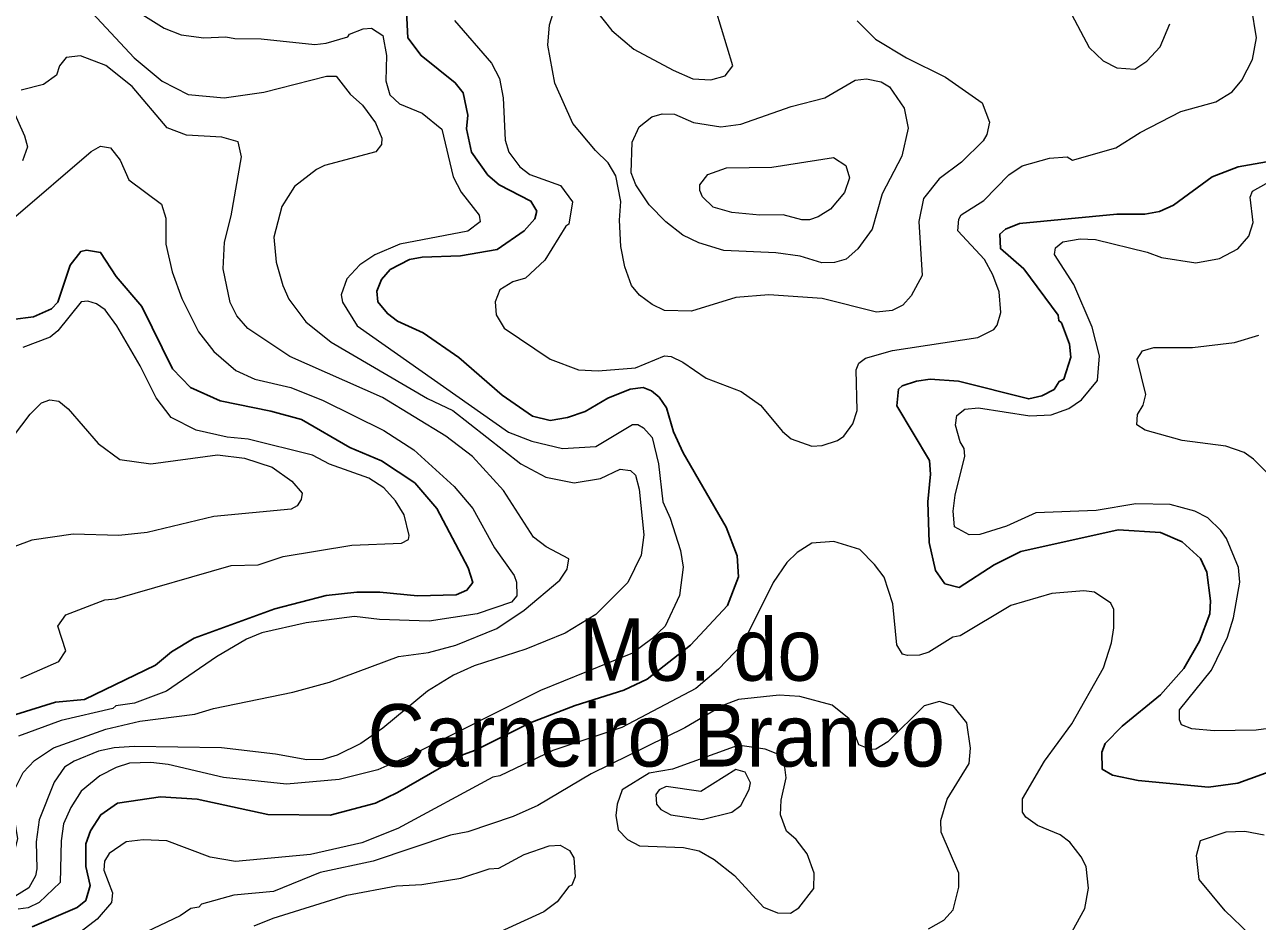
# Model space of a CAD drawing. Extents: x 673.3 to 698.5, y 6984.3 to 7012.3.
# Drawn here: x 683.506 to 685.086, y 6996.621 to 6997.77 of the extents above; entities that cross this region are included whole.
import ezdxf
from ezdxf.enums import TextEntityAlignment as Align

# ---------------------------------------------------------------- set-up
doc = ezdxf.new("R2010")
doc.units = 0
doc.header["$LTSCALE"] = 0.032
doc.layers.add('1', color=7, linetype='Continuous', lineweight=25)
doc.layers.add('2', color=7, linetype='Continuous', lineweight=13)
doc.layers.add('27', color=7, linetype='Continuous')

msp = doc.modelspace()

# ---------------------------------------------------------------- linework, layer by layer
at = {"layer": '1'}
for points in [[(683.5904, 6996.737), (683.604, 6996.7577), (683.6251, 6996.7726), (683.6801, 6996.7806), (683.7273, 6996.7774), (683.818, 6996.7579), (683.8977, 6996.7572), (683.956, 6996.7723), (683.9842, 6996.7861), (684.0685, 6996.8349), (684.084, 6996.8403), (684.154, 6996.8756), (684.2118, 6996.8977), (684.274, 6996.9173), (684.3039, 6996.9315), (684.3596, 6996.9751), (684.407, 6997.026), (684.4209, 6997.0624), (684.4192, 6997.0893), (684.4053, 6997.1262), (684.3502, 6997.2216), (684.3375, 6997.2485), (684.3289, 6997.279), (684.3193, 6997.2927), (684.3093, 6997.301), (684.299, 6997.305), (684.2821, 6997.3029), (684.2534, 6997.2915), (684.2244, 6997.2744), (684.2017, 6997.2666), (684.1796, 6997.2629), (684.1571, 6997.2683), (684.1182, 6997.2953), (684.0624, 6997.3436), (684.0169, 6997.3751), (683.9841, 6997.39), (683.9711, 6997.4), (683.9588, 6997.4151), (683.9575, 6997.4287), (683.9633, 6997.4435), (683.9746, 6997.4565), (683.9992, 6997.4692), (684.0156, 6997.4722), (684.0646, 6997.4739), (684.1117, 6997.482), (684.1461, 6997.5059), (684.1599, 6997.5213), (684.1626, 6997.5312), (684.1549, 6997.544), (684.1142, 6997.5648), (684.0998, 6997.5774), (684.0788, 6997.6069), (684.0724, 6997.6367), (684.074, 6997.6541), (684.0683, 6997.683), (684.058, 6997.6958), (684.0143, 6997.7305), (683.9974, 6997.7534), (683.9942, 6997.813)], [(685.0976, 6997.5944), (685.0613, 6997.5878), (685.0281, 6997.5753), (684.9782, 6997.539), (684.9603, 6997.5309), (684.9418, 6997.5274), (684.906, 6997.5274), (684.7811, 6997.5153), (684.763, 6997.5079), (684.7557, 6997.5019), (684.7567, 6997.4833), (684.7865, 6997.4574), (684.8308, 6997.3978), (684.8314, 6997.391), (684.835, 6997.388), (684.8452, 6997.3605), (684.8467, 6997.344), (684.8379, 6997.316), (684.8321, 6997.313), (684.8253, 6997.3025), (684.8096, 6997.2947), (684.793, 6997.2906), (684.7027, 6997.3132), (684.6665, 6997.3157), (684.6492, 6997.3133), (684.6306, 6997.3072), (684.6261, 6997.3031), (684.6238, 6997.2816), (684.6659, 6997.2116), (684.6668, 6997.194), (684.6636, 6997.1585), (684.6652, 6997.1067), (684.6734, 6997.0707), (684.6854, 6997.0536), (684.7037, 6997.049), (684.7485, 6997.0781), (684.7828, 6997.0951), (684.9076, 6997.1227), (684.9619, 6997.1193), (684.9893, 6997.1072), (685.0129, 6997.086), (685.0212, 6997.0686), (685.026, 6997.0318)], [(683.4906, 6997.3923), (683.5175, 6997.3958), (683.5405, 6997.4062), (683.5488, 6997.4144), (683.5644, 6997.4618), (683.5781, 6997.4793), (683.5854, 6997.481), (683.6034, 6997.4782), (683.6236, 6997.4476), (683.6564, 6997.4091), (683.6955, 6997.3293), (683.7189, 6997.3052), (683.7567, 6997.288), (683.8218, 6997.275)], [(683.8218, 6997.275), (683.8609, 6997.2643), (683.9227, 6997.2284), (683.9635, 6997.2113), (684.0064, 6997.1829), (684.0342, 6997.1502), (684.0747, 6997.0741), (684.0805, 6997.0554), (684.073, 6997.0454), (684.0591, 6997.0395), (684.0098, 6997.0381), (683.9612, 6997.0428), (683.9317, 6997.0429), (683.8926, 6997.0387), (683.8269, 6997.0214), (683.7236, 6996.9841), (683.6943, 6996.9664), (683.674, 6996.9494), (683.5831, 6996.9052), (683.5456, 6996.9019), (683.4948, 6996.886)], [(685.026, 6997.0318), (685.0251, 6997.0153), (685.0117, 6996.9801), (684.9917, 6996.9451), (684.9619, 6996.9112), (684.9128, 6996.871), (684.8909, 6996.849), (684.8867, 6996.8377), (684.887, 6996.8159), (684.9003, 6996.8082), (684.9333, 6996.8014), (685.0232, 6996.7929), (685.0608, 6996.7981), (685.1623, 6996.8349)], [(683.5159, 6996.6141), (683.5736, 6996.6388), (683.5845, 6996.6479), (683.5901, 6996.667), (683.5845, 6996.6914), (683.5846, 6996.7204), (683.5904, 6996.737)]]:
    msp.add_lwpolyline(points, dxfattribs=at)
at = {"layer": '2'}
for points in [[(683.6267, 6997.8023), (683.6851, 6997.7659), (683.7069, 6997.7572), (683.7358, 6997.7531), (683.7638, 6997.7547), (683.7757, 6997.7523), (683.8091, 6997.7522), (683.8779, 6997.7448)], [(683.5809, 6997.7981), (683.6467, 6997.7275), (683.6823, 6997.6978), (683.7156, 6997.6806), (683.7618, 6997.6765), (683.8125, 6997.6835), (683.893, 6997.7041), (683.9052, 6997.7041), (683.9235, 6997.6811), (683.9391, 6997.6671), (683.9557, 6997.6442), (683.9639, 6997.6246), (683.9633, 6997.6168), (683.9562, 6997.6071), (683.8905, 6997.5895), (683.8804, 6997.5846), (683.8521, 6997.5628), (683.8356, 6997.537), (683.8256, 6997.498), (683.8286, 6997.4657), (683.8369, 6997.4357)], [(684.1196, 6997.6763), (684.1221, 6997.6221), (684.1268, 6997.6067), (684.1409, 6997.5878), (684.1536, 6997.5781), (684.1928, 6997.564), (684.2083, 6997.5431), (684.2034, 6997.5147), (684.1996, 6997.5119), (684.1729, 6997.4685), (684.148, 6997.4453), (684.1317, 6997.4407), (684.1151, 6997.4305), (684.1091, 6997.4148), (684.1106, 6997.3982), (684.1206, 6997.3814), (684.1798, 6997.3417), (684.216, 6997.3279), (684.2411, 6997.3264), (684.289, 6997.3304), (684.3262, 6997.3457), (684.3346, 6997.345), (684.3498, 6997.3378), (684.3796, 6997.3172), (684.4245, 6997.3001), (684.4491, 6997.2827), (684.4773, 6997.2487), (684.4884, 6997.2392), (684.5148, 6997.2302), (684.528, 6997.231), (684.5477, 6997.2374), (684.5561, 6997.2426), (684.5674, 6997.2585), (684.5731, 6997.2756), (684.5716, 6997.3279), (684.575, 6997.3363), (684.5835, 6997.3429), (684.6183, 6997.3524), (684.7278, 6997.3692), (684.748, 6997.3793), (684.7523, 6997.3851), (684.7572, 6997.4013), (684.755, 6997.4277), (684.7469, 6997.4496), (684.7362, 6997.4694), (684.7019, 6997.5058), (684.7032, 6997.5208), (684.7064, 6997.5263), (684.7352, 6997.5447), (684.7675, 6997.5776), (684.7846, 6997.5893), (684.8197, 6997.5991), (684.842, 6997.6008), (684.8488, 6997.5967), (684.9046, 6997.6122), (684.9359, 6997.6318), (684.988, 6997.659), (685.0327, 6997.6712), (685.0536, 6997.684), (685.0658, 6997.699), (685.0798, 6997.7256), (685.0846, 6997.7533), (685.0783, 6997.7928)], [(684.2388, 6997.7876), (684.2588, 6997.7629), (684.2868, 6997.7388), (684.3373, 6997.7117), (684.3626, 6997.7009), (684.3854, 6997.6993), (684.4038, 6997.7047), (684.4135, 6997.7175), (684.3919, 6997.7892)], [(684.8443, 6997.7901), (684.8705, 6997.7409), (684.8881, 6997.724), (684.9058, 6997.715), (684.9287, 6997.7131), (684.9443, 6997.7235), (684.9612, 6997.7419), (684.9739, 6997.7712)], [(684.057, 6997.7756), (684.1043, 6997.721), (684.1146, 6997.7012), (684.1196, 6997.6763)], [(684.5731, 6997.7753), (684.5966, 6997.7516), (684.6362, 6997.7276), (684.6862, 6997.7027), (684.7334, 6997.67), (684.7426, 6997.6451), (684.7393, 6997.6293), (684.7344, 6997.6211), (684.7067, 6997.594), (684.678, 6997.5728), (684.6579, 6997.5475), (684.6522, 6997.5178), (684.6562, 6997.4488), (684.6424, 6997.4225), (684.6315, 6997.4109), (684.6177, 6997.4037), (684.5978, 6997.4016), (684.5282, 6997.4192), (684.4598, 6997.424), (684.4176, 6997.4207), (684.3609, 6997.4029), (684.3262, 6997.4037), (684.3104, 6997.4116), (684.2943, 6997.4236), (684.2837, 6997.4361), (684.2751, 6997.4599), (684.2702, 6997.4859), (684.2686, 6997.5197), (684.2702, 6997.5435), (684.2639, 6997.5766), (684.2541, 6997.5932), (684.2377, 6997.6089), (684.2085, 6997.6437), (684.1854, 6997.695), (684.1767, 6997.7439), (684.1789, 6997.77), (684.1833, 6997.785)], [(683.8779, 6997.7448), (683.8925, 6997.7463), (683.9203, 6997.7545), (683.9224, 6997.7578), (683.9399, 6997.765), (683.9507, 6997.7659), (683.965, 6997.7562), (683.9697, 6997.7308), (683.9692, 6997.6983), (683.9741, 6997.6802), (683.9866, 6997.6688), (684.0156, 6997.6568), (684.0407, 6997.6362), (684.0555, 6997.575), (684.0654, 6997.5554), (684.0888, 6997.5261), (684.0901, 6997.5177), (684.0741, 6997.5054), (683.987, 6997.4887), (683.9549, 6997.4752), (683.9358, 6997.4625), (683.9189, 6997.4444), (683.912, 6997.4241), (683.9136, 6997.4144), (683.9322, 6997.3842), (684.1264, 6997.248), (684.1561, 6997.2362), (684.1955, 6997.227), (684.238, 6997.2295), (684.285, 6997.2578), (684.2921, 6997.2578), (684.2991, 6997.2536), (684.3103, 6997.241), (684.3184, 6997.2072), (684.3239, 6997.1588), (684.3336, 6997.1376), (684.3468, 6997.0964), (684.3501, 6997.0748), (684.3453, 6997.0386), (684.3268, 6996.9995), (684.3097, 6996.983), (684.2852, 6996.9649), (684.1674, 6996.9169), (684.0086, 6996.8375), (683.9589, 6996.8151), (683.9093, 6996.8026), (683.8417, 6996.7969), (683.7612, 6996.8055), (683.6902, 6996.8221), (683.6677, 6996.8247), (683.6407, 6996.8238), (683.6234, 6996.8182), (683.6025, 6996.8075), (683.5788, 6996.7879), (683.5655, 6996.7671), (683.5559, 6996.7458), (683.5528, 6996.7242), (683.5517, 6996.6706), (683.5249, 6996.6453), (683.5108, 6996.6383), (683.498, 6996.6364)], [(683.897, 6996.9274), (683.9853, 6996.9606), (684.0238, 6996.9656), (684.0587, 6996.9748), (684.1111, 6996.9963), (684.1464, 6997.0198), (684.1921, 6997.0584), (684.2015, 6997.0724), (684.2034, 6997.0854), (684.1743, 6997.1009), (684.1582, 6997.1133), (684.1197, 6997.173), (684.0802, 6997.2168), (684.0461, 6997.2426), (683.9646, 6997.2922), (683.8462, 6997.3449), (683.7922, 6997.3809), (683.7782, 6997.3971), (683.7695, 6997.414), (683.7605, 6997.4572), (683.7621, 6997.4914), (683.771, 6997.525), (683.784, 6997.6007), (683.7799, 6997.6202), (683.759, 6997.626), (683.7138, 6997.6285), (683.6889, 6997.6378), (683.6439, 6997.6911), (683.6101, 6997.7179), (683.5776, 6997.7303), (683.5595, 6997.7279), (683.5508, 6997.7174), (683.5471, 6997.7053), (683.5305, 6997.6936), (683.5017, 6997.6863)], [(683.4899, 6997.664), (683.5062, 6997.6279), (683.5097, 6997.6135), (683.5033, 6997.5956)], [(683.492, 6997.5222), (683.5914, 6997.6077), (683.6033, 6997.6146), (683.6161, 6997.6122), (683.6285, 6997.5967), (683.6397, 6997.5715), (683.6815, 6997.54), (683.6871, 6997.522), (683.6872, 6997.489), (683.6952, 6997.4533), (683.7076, 6997.4191), (683.7288, 6997.3766), (683.7487, 6997.3511), (683.777, 6997.327), (683.8011, 6997.316), (683.8471, 6997.3053), (683.8886, 6997.2887), (683.9663, 6997.2499), (684.0048, 6997.2252), (684.0565, 6997.1784), (684.0806, 6997.1502), (684.1081, 6997.0999), (684.1333, 6997.0643), (684.1366, 6997.0559), (684.1367, 6997.0382), (684.13, 6997.03)], [(685.1224, 6996.8711), (685.0844, 6996.8662), (685.0305, 6996.8653), (685.0018, 6996.8679), (684.9885, 6996.8729), (684.9859, 6996.8794), (684.9861, 6996.8922), (685.027, 6996.9429), (685.0475, 6996.9852), (685.0553, 6997.0101), (685.0634, 6997.0559), (685.0617, 6997.0744), (685.0462, 6997.1116), (685.0391, 6997.122), (685.0224, 6997.1382), (685.0058, 6997.1466), (684.9741, 6997.1553), (684.9301, 6997.156), (684.8792, 6997.1475), (684.8018, 6997.1445), (684.7644, 6997.1275), (684.7302, 6997.1169), (684.7165, 6997.1162), (684.6977, 6997.1268), (684.6961, 6997.1467), (684.6987, 6997.1673), (684.7108, 6997.2172), (684.71, 6997.2269), (684.7051, 6997.2354), (684.6991, 6997.2567), (684.7009, 6997.2691), (684.7108, 6997.2773), (684.7287, 6997.279), (684.7943, 6997.2688), (684.8216, 6997.27), (684.8442, 6997.2781), (684.8605, 6997.2895), (684.881, 6997.3142), (684.8835, 6997.3456), (684.874, 6997.3823), (684.8507, 6997.4373), (684.8257, 6997.4756), (684.827, 6997.484), (684.8365, 6997.492), (684.8588, 6997.4956), (684.8784, 6997.4949), (684.9448, 6997.4787), (684.963, 6997.4717), (685.007, 6997.4648), (685.0372, 6997.4705), (685.061, 6997.4827), (685.0748, 6997.499), (685.0804, 6997.5166), (685.0765, 6997.5491), (685.0798, 6997.5567), (685.0971, 6997.5666)], [(683.8369, 6997.4357), (683.8449, 6997.4183), (683.8666, 6997.3894), (683.8991, 6997.3634), (684.0224, 6997.2909), (684.0547, 6997.2756), (684.1421, 6997.2073), (684.174, 6997.1904), (684.2102, 6997.183), (684.2441, 6997.1884), (684.2694, 6997.2007), (684.2825, 6997.199), (684.289, 6997.1929), (684.2938, 6997.1748), (684.2995, 6997.1165), (684.2963, 6997.0904), (684.2792, 6997.0553), (684.2383, 6997.0142), (684.1989, 6996.9905), (684.1483, 6996.9699), (684.0821, 6996.9484), (684.0557, 6996.9365), (684.0223, 6996.9162), (683.9654, 6996.8685), (683.9368, 6996.8491), (683.9068, 6996.8338), (683.8881, 6996.8286), (683.8678, 6996.8279), (683.8278, 6996.8353), (683.7586, 6996.8433), (683.6466, 6996.8449), (683.621, 6996.8433), (683.6007, 6996.839), (683.5697, 6996.8265), (683.5574, 6996.8186), (683.544, 6996.7992), (683.5247, 6996.751), (683.5211, 6996.723), (683.5219, 6996.6881), (683.5199, 6996.6792), (683.5116, 6996.6639), (683.4938, 6996.6529)], [(683.5012, 6996.9328), (683.5501, 6996.9542), (683.5591, 6996.9675), (683.5488, 6996.9993), (683.559, 6997.0137), (683.6089, 6997.0329), (683.6225, 6997.0344), (683.771, 6997.077), (683.8055, 6997.0779), (683.8376, 6997.0884), (683.9255, 6997.1031), (683.9892, 6997.1057), (683.9979, 6997.1103), (683.999, 6997.1153), (683.9926, 6997.142), (683.9813, 6997.1599), (683.9663, 6997.1766), (683.9472, 6997.1889), (683.897, 6997.2071), (683.8749, 6997.2186), (683.7928, 6997.239), (683.7655, 6997.2416), (683.726, 6997.2504), (683.6939, 6997.2668), (683.6748, 6997.2919), (683.6544, 6997.3331), (683.6243, 6997.3844), (683.6095, 6997.4047), (683.5984, 6997.4126), (683.587, 6997.4158), (683.5787, 6997.4148), (683.5488, 6997.3779), (683.5387, 6997.3698), (683.5039, 6997.3563)], [(685.1019, 6997.1925), (685.081, 6997.2135), (685.0691, 6997.222), (685.0454, 6997.2301), (684.9894, 6997.2372), (684.9419, 6997.2507), (684.9316, 6997.2575), (684.9324, 6997.2706), (684.9396, 6997.2826), (684.9428, 6997.2964), (684.9319, 6997.3416), (684.9386, 6997.352), (684.9533, 6997.3564), (685.0028, 6997.3566), (685.0567, 6997.363), (685.0877, 6997.3721)], [(683.4814, 6997.2286), (683.5134, 6997.2709), (683.5276, 6997.2854), (683.5384, 6997.2895), (683.5498, 6997.2878), (683.562, 6997.2779), (683.6003, 6997.2332), (683.6281, 6997.2131), (683.6679, 6997.2074), (683.7534, 6997.2187), (683.7879, 6997.2146), (683.8234, 6997.2032), (683.8487, 6997.185), (683.8619, 6997.1696), (683.8607, 6997.1615), (683.8555, 6997.1535), (683.8479, 6997.1493), (683.7485, 6997.1398), (683.6632, 6997.1194), (683.6268, 6997.1154), (683.5684, 6997.117), (683.5156, 6997.1097), (683.4936, 6997.1012)], [(684.8392, 6996.5908), (684.8647, 6996.6373), (684.8696, 6996.6635), (684.8665, 6996.6912), (684.8601, 6996.7036), (684.8455, 6996.7224), (684.8332, 6996.7319), (684.8042, 6996.7438), (684.789, 6996.7546), (684.785, 6996.761), (684.785, 6996.7781), (684.813, 6996.8262), (684.848, 6996.874), (684.8886, 6996.9457), (684.899, 6996.978), (684.9021, 6996.9971), (684.9021, 6997.0207), (684.8982, 6997.0288), (684.8772, 6997.0429), (684.8633, 6997.0445), (684.8227, 6997.0411), (684.77, 6997.026), (684.7049, 6996.987), (684.6956, 6996.985), (684.6647, 6996.966), (684.6529, 6996.9621), (684.6376, 6996.9615), (684.6312, 6996.9636), (684.6237, 6996.9754), (684.6188, 6997.028), (684.6076, 6997.0619), (684.5953, 6997.0785), (684.5763, 6997.0974), (684.5433, 6997.108), (684.5149, 6997.1055), (684.4963, 6997.0937), (684.4828, 6997.0811), (684.4653, 6997.0554), (684.4259, 6996.9764), (684.3953, 6996.944), (684.3663, 6996.9194), (684.2713, 6996.8695), (684.1832, 6996.8401), (684.115, 6996.8077), (684.1063, 6996.8057), (683.9844, 6996.7401), (683.9384, 6996.7217), (683.8723, 6996.7066), (683.7762, 6996.6976), (683.7439, 6996.7031), (683.6886, 6996.7243), (683.6582, 6996.7253), (683.6363, 6996.7228), (683.6146, 6996.708), (683.6087, 6996.6983), (683.6075, 6996.6866), (683.6188, 6996.6575), (683.6173, 6996.6453), (683.5993, 6996.6237), (683.5674, 6996.5996)], [(684.13, 6997.03), (684.086, 6997.0153), (684.0245, 6997.0055), (683.961, 6997.0079), (683.929, 6997.0119), (683.8671, 6997.0037), (683.8101, 6996.9907), (683.7904, 6996.9825), (683.752, 6996.9602), (683.688, 6996.9158), (683.647, 6996.9007), (683.6231, 6996.8971), (683.6191, 6996.8937), (683.5531, 6996.8784), (683.4982, 6996.8582)], [(683.3229, 6996.6004), (683.3786, 6996.6405), (683.4065, 6996.6561), (683.4624, 6996.6784), (683.483, 6996.6894), (683.4929, 6996.7084), (683.4973, 6996.7267), (683.4912, 6996.7664), (683.4914, 6996.7863), (683.5044, 6996.8116), (683.5189, 6996.8271), (683.543, 6996.8433), (683.6104, 6996.8671), (683.6537, 6996.8775), (683.7244, 6996.8867), (683.748, 6996.8938), (683.8499, 6996.9148), (683.897, 6996.9274)], [(684.6643, 6996.6115), (684.6839, 6996.6224), (684.6961, 6996.6358), (684.7034, 6996.6648), (684.7034, 6996.6826), (684.6806, 6996.7353), (684.6802, 6996.7503), (684.6885, 6996.7776), (684.7165, 6996.8231), (684.7181, 6996.8428), (684.7135, 6996.8753), (684.6961, 6996.897), (684.6787, 6996.9027), (684.6588, 6996.8971), (684.6123, 6996.8509), (684.597, 6996.8418), (684.5903, 6996.8414), (684.5752, 6996.8471), (684.5627, 6996.8806), (684.5409, 6996.8982), (684.4997, 6996.9092), (684.473, 6996.911), (684.4209, 6996.9052), (684.4019, 6996.8982), (684.352, 6996.8691), (684.2323, 6996.8101), (684.1638, 6996.7694), (684.132, 6996.7552), (684.0743, 6996.7359), (684.0518, 6996.7315), (683.9528, 6996.6982), (683.885, 6996.6837), (683.8251, 6996.6594), (683.7743, 6996.6544), (683.733, 6996.6431), (683.7296, 6996.6391), (683.7192, 6996.6374), (683.7054, 6996.628), (683.6275, 6996.5908)], [(685.1209, 6996.5538), (685.0758, 6996.6046), (685.0444, 6996.6344), (685.0115, 6996.6746), (685.008, 6996.7054), (685.0132, 6996.7245), (685.0461, 6996.7358), (685.0697, 6996.7366), (685.0944, 6996.7318)], [(683.8003, 6996.6153), (683.8248, 6996.6251), (683.9192, 6996.6544), (683.9826, 6996.6665), (684.0153, 6996.6682), (684.0653, 6996.6763), (684.1015, 6996.6885), (684.114, 6996.6893), (684.1464, 6996.7065), (684.1782, 6996.7179), (684.1925, 6996.7187), (684.2042, 6996.7116), (684.2099, 6996.7023), (684.2116, 6996.6781), (684.2074, 6996.6675), (684.2034, 6996.6656), (684.1886, 6996.6461), (684.1714, 6996.6332), (684.0547, 6996.5796)]]:
    msp.add_lwpolyline(points, dxfattribs=at)
for points in [[(684.5314, 6997.6766), (684.5703, 6997.6992), (684.5851, 6997.7008), (684.6038, 6997.6968), (684.6144, 6997.6907), (684.6334, 6997.6633), (684.6383, 6997.6377), (684.6301, 6997.6015), (684.6052, 6997.5533), (684.5924, 6997.5082), (684.5737, 6997.483), (684.5588, 6997.4696), (684.5438, 6997.4654), (684.5278, 6997.4648), (684.5001, 6997.4737), (684.4687, 6997.4777), (684.4023, 6997.4809), (684.3702, 6997.4904), (684.3497, 6997.5005), (684.3277, 6997.5174), (684.3065, 6997.5391), (684.2895, 6997.5647), (684.2833, 6997.5805), (684.2847, 6997.6194), (684.2937, 6997.6394), (684.31, 6997.652), (684.3233, 6997.6561), (684.3389, 6997.6553), (684.3634, 6997.6449), (684.3984, 6997.6391), (684.4239, 6997.6426), (684.4886, 6997.6651)], [(684.4635, 6997.5877), (684.5427, 6997.5999), (684.5586, 6997.5899), (684.5633, 6997.5738), (684.5568, 6997.5552), (684.5389, 6997.5339), (684.5229, 6997.5239), (684.5118, 6997.5202), (684.5021, 6997.5202), (684.4782, 6997.5266), (684.4481, 6997.5259), (684.4124, 6997.5294), (684.3883, 6997.5365), (684.3749, 6997.5495), (684.3713, 6997.5577), (684.3713, 6997.5648), (684.3815, 6997.5783), (684.4058, 6997.5868)], [(684.509, 6996.7074), (684.4949, 6996.7261), (684.4823, 6996.7365), (684.4747, 6996.7574), (684.4755, 6996.7764), (684.4819, 6996.8049), (684.48, 6996.822), (684.4712, 6996.8352), (684.4553, 6996.8417), (684.4258, 6996.8458), (684.4155, 6996.8448), (684.3362, 6996.8161), (684.3065, 6996.8108), (684.2719, 6996.7895), (684.2654, 6996.7712), (684.2637, 6996.7566), (684.2667, 6996.7384), (684.2787, 6996.7259), (684.2941, 6996.7179), (684.3507, 6996.7156), (684.3704, 6996.7114), (684.3897, 6996.7002), (684.4158, 6996.6798), (684.453, 6996.6393), (684.4708, 6996.6318), (684.4874, 6996.6316), (684.4982, 6996.6384), (684.5175, 6996.6629), (684.5179, 6996.6827)], [(684.4238, 6996.7694), (684.4345, 6996.7899), (684.4364, 6996.7985), (684.4297, 6996.8124), (684.4175, 6996.8155), (684.3726, 6996.7873), (684.3282, 6996.7937), (684.3191, 6996.7895), (684.3151, 6996.7836), (684.3159, 6996.7712), (684.3216, 6996.7644), (684.3343, 6996.7574), (684.3746, 6996.7514), (684.4124, 6996.761)]]:
    msp.add_lwpolyline(points, close=True, dxfattribs=at)

# ---------------------------------------------------------------- texts
at = {"layer": '27', "width": 0.95}
for s, p in [('    Mo. do', (684.3156, 6996.9294)), ('Carneiro Branco', (684.3155, 6996.8194))]:
    msp.add_text(s, height=0.08, dxfattribs=at).set_placement(p, align=Align.CENTER)

doc.saveas('drawing.dxf')
